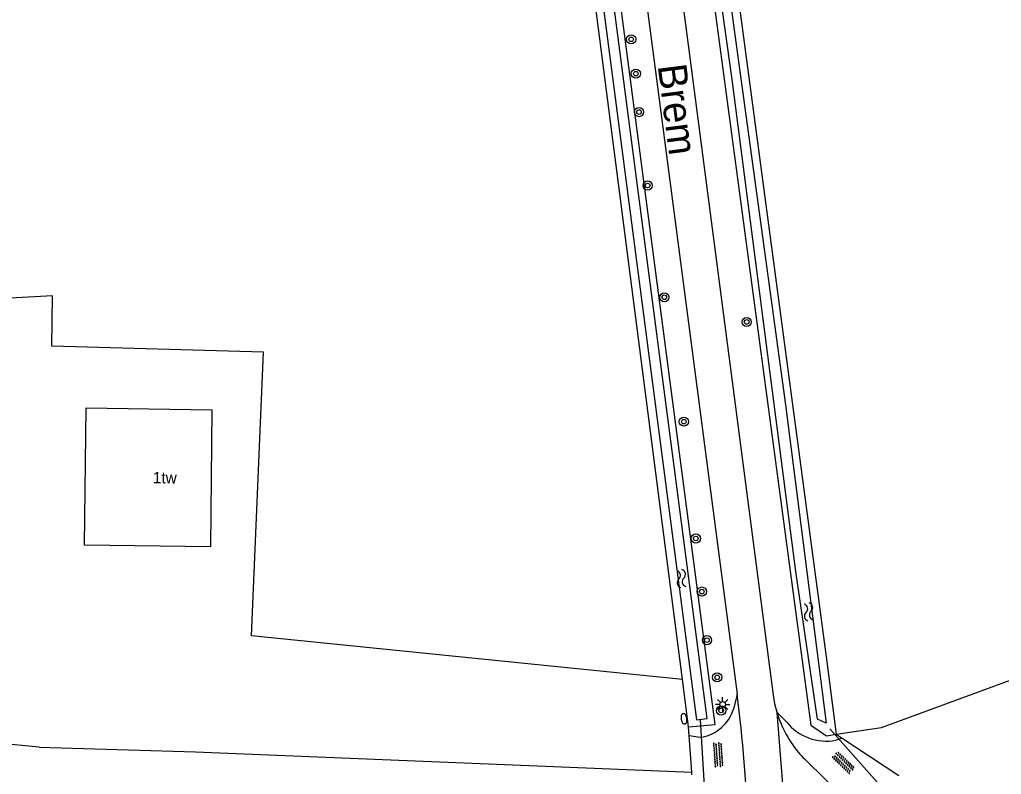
# Model space of a CAD drawing. Extents: x 136000 to 141000, y 400494 to 402006.
# Drawn here: x 138307.2 to 138392.9, y 401145.4 to 401211.3 of the extents above; entities that cross this region are included whole.
import ezdxf

# ---------------------------------------------------------------- set-up
doc = ezdxf.new("R2010")
doc.units = 0
for name, color, linetype in [('gg-afsc-draadraster', 7, 'Continuous'), ('gg-afsc-erfafscheiding', 7, 'Continuous'), ('gg-afsc-lijn draadraster', 7, 'Continuous'), ('gg-anno-huisnummerreeks BGT', 7, 'Continuous'), ('gg-anno-openbare ruimte label', 7, 'Continuous'), ('gg-bbg-hoofdgebouw', 7, 'Continuous'), ('gg-knt-bronhoudergrens', 7, 'Continuous'), ('gg-knt-onverhard', 7, 'Continuous'), ('gg-knt-verharding', 7, 'Continuous'), ('gg-kntw-bovenkant insteek waterloop', 7, 'Continuous'), ('gg-kntw-waterlijn', 7, 'Continuous'), ('gg-kwrk-duiker nz buis', 7, 'Continuous'), ('gt-grn-weggrens', 7, 'Continuous'), ('gt-symb-boom', 7, 'Continuous'), ('gt-symb-brandkraan', 7, 'Continuous'), ('gt-symb-lichtmast', 7, 'Continuous'), ('gt-symb-overige verharding', 7, 'Continuous'), ('gt-symb-watersymbool', 7, 'Continuous')]:
    doc.layers.add(name, color=color, linetype=linetype)

# ---------------------------------------------------------------- blocks, each defined once
blk = doc.blocks.new('gt0-BOOM')
at = {"layer": 'gt-symb-boom'}
for radius in [0.4, 0.2]:
    blk.add_circle((0, 0), radius, dxfattribs=at)
blk = doc.blocks.new('gt0-OVH')
at = {"layer": 'gt-symb-overige verharding'}
for points in [[(-0.972, 0.298), (-0.967, 0.308), (-0.965, 0.319), (-0.966, 0.33), (-0.971, 0.34), (-0.978, 0.348), (-0.988, 0.353), (-0.999, 0.355), (-1.01, 0.354), (-1.02, 0.349), (-1.028, 0.342), (-1.033, 0.332), (-1.035, 0.321), (-1.034, 0.31), (-1.029, 0.3), (-1.022, 0.292), (-1.012, 0.287), (-1.001, 0.285), (-0.99, 0.286), (-0.98, 0.291)], [(-0.872, 0.106), (-0.867, 0.116), (-0.865, 0.126), (-0.866, 0.137), (-0.871, 0.147), (-0.878, 0.156), (-0.888, 0.161), (-0.899, 0.163), (-0.91, 0.162), (-0.92, 0.157), (-0.928, 0.15), (-0.933, 0.14), (-0.935, 0.129), (-0.934, 0.118), (-0.929, 0.108), (-0.922, 0.1), (-0.912, 0.095), (-0.901, 0.092), (-0.89, 0.094), (-0.88, 0.098)], [(-0.772, 0.298), (-0.767, 0.308), (-0.765, 0.319), (-0.766, 0.33), (-0.771, 0.34), (-0.778, 0.348), (-0.788, 0.353), (-0.799, 0.355), (-0.81, 0.354), (-0.82, 0.349), (-0.828, 0.342), (-0.833, 0.332), (-0.835, 0.321), (-0.834, 0.31), (-0.829, 0.3), (-0.822, 0.292), (-0.812, 0.287), (-0.801, 0.285), (-0.79, 0.286), (-0.78, 0.291)], [(-0.672, 0.106), (-0.667, 0.116), (-0.665, 0.126), (-0.666, 0.137), (-0.671, 0.147), (-0.678, 0.156), (-0.688, 0.161), (-0.699, 0.163), (-0.71, 0.162), (-0.72, 0.157), (-0.728, 0.15), (-0.733, 0.14), (-0.735, 0.129), (-0.734, 0.118), (-0.729, 0.108), (-0.722, 0.1), (-0.712, 0.095), (-0.701, 0.092), (-0.69, 0.094), (-0.68, 0.098)], [(-0.572, 0.298), (-0.567, 0.308), (-0.565, 0.319), (-0.566, 0.33), (-0.571, 0.34), (-0.578, 0.348), (-0.588, 0.353), (-0.599, 0.355), (-0.61, 0.354), (-0.62, 0.349), (-0.628, 0.342), (-0.633, 0.332), (-0.635, 0.321), (-0.634, 0.31), (-0.629, 0.3), (-0.622, 0.292), (-0.612, 0.287), (-0.601, 0.285), (-0.59, 0.286), (-0.58, 0.291)], [(-0.472, 0.106), (-0.467, 0.116), (-0.465, 0.126), (-0.466, 0.137), (-0.471, 0.147), (-0.478, 0.156), (-0.488, 0.161), (-0.499, 0.163), (-0.51, 0.162), (-0.52, 0.157), (-0.528, 0.15), (-0.533, 0.14), (-0.535, 0.129), (-0.534, 0.118), (-0.529, 0.108), (-0.522, 0.1), (-0.512, 0.095), (-0.501, 0.092), (-0.49, 0.094), (-0.48, 0.098)], [(-0.372, 0.298), (-0.367, 0.308), (-0.365, 0.319), (-0.366, 0.33), (-0.371, 0.34), (-0.378, 0.348), (-0.388, 0.353), (-0.399, 0.355), (-0.41, 0.354), (-0.42, 0.349), (-0.428, 0.342), (-0.433, 0.332), (-0.435, 0.321), (-0.434, 0.31), (-0.429, 0.3), (-0.422, 0.292), (-0.412, 0.287), (-0.401, 0.285), (-0.39, 0.286), (-0.38, 0.291)], [(-0.272, 0.106), (-0.267, 0.116), (-0.265, 0.126), (-0.266, 0.137), (-0.271, 0.147), (-0.278, 0.156), (-0.288, 0.161), (-0.299, 0.163), (-0.31, 0.162), (-0.32, 0.157), (-0.328, 0.15), (-0.333, 0.14), (-0.335, 0.129), (-0.334, 0.118), (-0.329, 0.108), (-0.322, 0.1), (-0.312, 0.095), (-0.301, 0.092), (-0.29, 0.094), (-0.28, 0.098)], [(-0.172, 0.298), (-0.167, 0.308), (-0.165, 0.319), (-0.166, 0.33), (-0.171, 0.34), (-0.178, 0.348), (-0.188, 0.353), (-0.199, 0.355), (-0.21, 0.354), (-0.22, 0.349), (-0.228, 0.342), (-0.233, 0.332), (-0.235, 0.321), (-0.234, 0.31), (-0.229, 0.3), (-0.222, 0.292), (-0.212, 0.287), (-0.201, 0.285), (-0.19, 0.286), (-0.18, 0.291)], [(-0.072, 0.106), (-0.067, 0.116), (-0.065, 0.126), (-0.066, 0.137), (-0.071, 0.147), (-0.078, 0.156), (-0.088, 0.161), (-0.099, 0.163), (-0.11, 0.162), (-0.12, 0.157), (-0.128, 0.15), (-0.133, 0.14), (-0.135, 0.129), (-0.134, 0.118), (-0.129, 0.108), (-0.122, 0.1), (-0.112, 0.095), (-0.101, 0.092), (-0.09, 0.094), (-0.08, 0.098)], [(0.028, 0.298), (0.033, 0.308), (0.035, 0.319), (0.034, 0.33), (0.029, 0.34), (0.022, 0.348), (0.012, 0.353), (0.001, 0.355), (-0.01, 0.354), (-0.02, 0.349), (-0.028, 0.342), (-0.033, 0.332), (-0.035, 0.321), (-0.034, 0.31), (-0.029, 0.3), (-0.022, 0.292), (-0.012, 0.287), (-0.001, 0.285), (0.01, 0.286), (0.02, 0.291)], [(0.128, 0.106), (0.133, 0.116), (0.135, 0.126), (0.134, 0.137), (0.129, 0.147), (0.122, 0.156), (0.112, 0.161), (0.101, 0.163), (0.09, 0.162), (0.08, 0.157), (0.072, 0.15), (0.067, 0.14), (0.065, 0.129), (0.066, 0.118), (0.071, 0.108), (0.078, 0.1), (0.088, 0.095), (0.099, 0.092), (0.11, 0.094), (0.12, 0.098)], [(0.228, 0.298), (0.233, 0.308), (0.235, 0.319), (0.234, 0.33), (0.229, 0.34), (0.222, 0.348), (0.212, 0.353), (0.201, 0.355), (0.19, 0.354), (0.18, 0.349), (0.172, 0.342), (0.167, 0.332), (0.165, 0.321), (0.166, 0.31), (0.171, 0.3), (0.178, 0.292), (0.188, 0.287), (0.199, 0.285), (0.21, 0.286), (0.22, 0.291)], [(0.328, 0.106), (0.333, 0.116), (0.335, 0.126), (0.334, 0.137), (0.329, 0.147), (0.322, 0.156), (0.312, 0.161), (0.301, 0.163), (0.29, 0.162), (0.28, 0.157), (0.272, 0.15), (0.267, 0.14), (0.265, 0.129), (0.266, 0.118), (0.271, 0.108), (0.278, 0.1), (0.288, 0.095), (0.299, 0.092), (0.31, 0.094), (0.32, 0.098)], [(0.428, 0.298), (0.433, 0.308), (0.435, 0.319), (0.434, 0.33), (0.429, 0.34), (0.422, 0.348), (0.412, 0.353), (0.401, 0.355), (0.39, 0.354), (0.38, 0.349), (0.372, 0.342), (0.367, 0.332), (0.365, 0.321), (0.366, 0.31), (0.371, 0.3), (0.378, 0.292), (0.388, 0.287), (0.399, 0.285), (0.41, 0.286), (0.42, 0.291)], [(0.528, 0.106), (0.533, 0.116), (0.535, 0.126), (0.534, 0.137), (0.529, 0.147), (0.522, 0.156), (0.512, 0.161), (0.501, 0.163), (0.49, 0.162), (0.48, 0.157), (0.472, 0.15), (0.467, 0.14), (0.465, 0.129), (0.466, 0.118), (0.471, 0.108), (0.478, 0.1), (0.488, 0.095), (0.499, 0.092), (0.51, 0.094), (0.52, 0.098)], [(0.628, 0.298), (0.633, 0.308), (0.635, 0.319), (0.634, 0.33), (0.629, 0.34), (0.622, 0.348), (0.612, 0.353), (0.601, 0.355), (0.59, 0.354), (0.58, 0.349), (0.572, 0.342), (0.567, 0.332), (0.565, 0.321), (0.566, 0.31), (0.571, 0.3), (0.578, 0.292), (0.588, 0.287), (0.599, 0.285), (0.61, 0.286), (0.62, 0.291)], [(0.728, 0.106), (0.733, 0.116), (0.735, 0.126), (0.734, 0.137), (0.729, 0.147), (0.722, 0.156), (0.712, 0.161), (0.701, 0.163), (0.69, 0.162), (0.68, 0.157), (0.672, 0.15), (0.667, 0.14), (0.665, 0.129), (0.666, 0.118), (0.671, 0.108), (0.678, 0.1), (0.688, 0.095), (0.699, 0.092), (0.71, 0.094), (0.72, 0.098)], [(0.828, 0.298), (0.833, 0.308), (0.835, 0.319), (0.834, 0.33), (0.829, 0.34), (0.822, 0.348), (0.812, 0.353), (0.801, 0.355), (0.79, 0.354), (0.78, 0.349), (0.772, 0.342), (0.767, 0.332), (0.765, 0.321), (0.766, 0.31), (0.771, 0.3), (0.778, 0.292), (0.788, 0.287), (0.799, 0.285), (0.81, 0.286), (0.82, 0.291)], [(0.928, 0.106), (0.933, 0.116), (0.935, 0.126), (0.934, 0.137), (0.929, 0.147), (0.922, 0.156), (0.912, 0.161), (0.901, 0.163), (0.89, 0.162), (0.88, 0.157), (0.872, 0.15), (0.867, 0.14), (0.865, 0.129), (0.866, 0.118), (0.871, 0.108), (0.878, 0.1), (0.888, 0.095), (0.899, 0.092), (0.91, 0.094), (0.92, 0.098)], [(1.028, 0.298), (1.033, 0.308), (1.035, 0.319), (1.034, 0.33), (1.029, 0.34), (1.022, 0.348), (1.012, 0.353), (1.001, 0.355), (0.99, 0.354), (0.98, 0.349), (0.972, 0.342), (0.967, 0.332), (0.965, 0.321), (0.966, 0.31), (0.971, 0.3), (0.978, 0.292), (0.988, 0.287), (0.999, 0.285), (1.01, 0.286), (1.02, 0.291)], [(-0.972, -0.142), (-0.967, -0.132), (-0.965, -0.121), (-0.966, -0.11), (-0.971, -0.1), (-0.978, -0.092), (-0.988, -0.087), (-0.999, -0.085), (-1.01, -0.086), (-1.02, -0.091), (-1.028, -0.098), (-1.033, -0.108), (-1.035, -0.119), (-1.034, -0.13), (-1.029, -0.14), (-1.022, -0.148), (-1.012, -0.153), (-1.001, -0.155), (-0.99, -0.154), (-0.98, -0.149)], [(-0.872, -0.334), (-0.867, -0.324), (-0.865, -0.314), (-0.866, -0.303), (-0.871, -0.293), (-0.878, -0.284), (-0.888, -0.279), (-0.899, -0.277), (-0.91, -0.278), (-0.92, -0.283), (-0.928, -0.29), (-0.933, -0.3), (-0.935, -0.311), (-0.934, -0.322), (-0.929, -0.332), (-0.922, -0.34), (-0.912, -0.345), (-0.901, -0.348), (-0.89, -0.346), (-0.88, -0.342)], [(-0.772, -0.142), (-0.767, -0.132), (-0.765, -0.121), (-0.766, -0.11), (-0.771, -0.1), (-0.778, -0.092), (-0.788, -0.087), (-0.799, -0.085), (-0.81, -0.086), (-0.82, -0.091), (-0.828, -0.098), (-0.833, -0.108), (-0.835, -0.119), (-0.834, -0.13), (-0.829, -0.14), (-0.822, -0.148), (-0.812, -0.153), (-0.801, -0.155), (-0.79, -0.154), (-0.78, -0.149)], [(-0.672, -0.334), (-0.667, -0.324), (-0.665, -0.314), (-0.666, -0.303), (-0.671, -0.293), (-0.678, -0.284), (-0.688, -0.279), (-0.699, -0.277), (-0.71, -0.278), (-0.72, -0.283), (-0.728, -0.29), (-0.733, -0.3), (-0.735, -0.311), (-0.734, -0.322), (-0.729, -0.332), (-0.722, -0.34), (-0.712, -0.345), (-0.701, -0.348), (-0.69, -0.346), (-0.68, -0.342)], [(-0.572, -0.142), (-0.567, -0.132), (-0.565, -0.121), (-0.566, -0.11), (-0.571, -0.1), (-0.578, -0.092), (-0.588, -0.087), (-0.599, -0.085), (-0.61, -0.086), (-0.62, -0.091), (-0.628, -0.098), (-0.633, -0.108), (-0.635, -0.119), (-0.634, -0.13), (-0.629, -0.14), (-0.622, -0.148), (-0.612, -0.153), (-0.601, -0.155), (-0.59, -0.154), (-0.58, -0.149)], [(-0.472, -0.334), (-0.467, -0.324), (-0.465, -0.314), (-0.466, -0.303), (-0.471, -0.293), (-0.478, -0.284), (-0.488, -0.279), (-0.499, -0.277), (-0.51, -0.278), (-0.52, -0.283), (-0.528, -0.29), (-0.533, -0.3), (-0.535, -0.311), (-0.534, -0.322), (-0.529, -0.332), (-0.522, -0.34), (-0.512, -0.345), (-0.501, -0.348), (-0.49, -0.346), (-0.48, -0.342)], [(-0.372, -0.142), (-0.367, -0.132), (-0.365, -0.121), (-0.366, -0.11), (-0.371, -0.1), (-0.378, -0.092), (-0.388, -0.087), (-0.399, -0.085), (-0.41, -0.086), (-0.42, -0.091), (-0.428, -0.098), (-0.433, -0.108), (-0.435, -0.119), (-0.434, -0.13), (-0.429, -0.14), (-0.422, -0.148), (-0.412, -0.153), (-0.401, -0.155), (-0.39, -0.154), (-0.38, -0.149)], [(-0.272, -0.334), (-0.267, -0.324), (-0.265, -0.314), (-0.266, -0.303), (-0.271, -0.293), (-0.278, -0.284), (-0.288, -0.279), (-0.299, -0.277), (-0.31, -0.278), (-0.32, -0.283), (-0.328, -0.29), (-0.333, -0.3), (-0.335, -0.311), (-0.334, -0.322), (-0.329, -0.332), (-0.322, -0.34), (-0.312, -0.345), (-0.301, -0.348), (-0.29, -0.346), (-0.28, -0.342)], [(-0.172, -0.142), (-0.167, -0.132), (-0.165, -0.121), (-0.166, -0.11), (-0.171, -0.1), (-0.178, -0.092), (-0.188, -0.087), (-0.199, -0.085), (-0.21, -0.086), (-0.22, -0.091), (-0.228, -0.098), (-0.233, -0.108), (-0.235, -0.119), (-0.234, -0.13), (-0.229, -0.14), (-0.222, -0.148), (-0.212, -0.153), (-0.201, -0.155), (-0.19, -0.154), (-0.18, -0.149)], [(-0.072, -0.334), (-0.067, -0.324), (-0.065, -0.314), (-0.066, -0.303), (-0.071, -0.293), (-0.078, -0.284), (-0.088, -0.279), (-0.099, -0.277), (-0.11, -0.278), (-0.12, -0.283), (-0.128, -0.29), (-0.133, -0.3), (-0.135, -0.311), (-0.134, -0.322), (-0.129, -0.332), (-0.122, -0.34), (-0.112, -0.345), (-0.101, -0.348), (-0.09, -0.346), (-0.08, -0.342)], [(0.028, -0.142), (0.033, -0.132), (0.035, -0.121), (0.034, -0.11), (0.029, -0.1), (0.022, -0.092), (0.012, -0.087), (0.001, -0.085), (-0.01, -0.086), (-0.02, -0.091), (-0.028, -0.098), (-0.033, -0.108), (-0.035, -0.119), (-0.034, -0.13), (-0.029, -0.14), (-0.022, -0.148), (-0.012, -0.153), (-0.001, -0.155), (0.01, -0.154), (0.02, -0.149)], [(0.128, -0.334), (0.133, -0.324), (0.135, -0.314), (0.134, -0.303), (0.129, -0.293), (0.122, -0.284), (0.112, -0.279), (0.101, -0.277), (0.09, -0.278), (0.08, -0.283), (0.072, -0.29), (0.067, -0.3), (0.065, -0.311), (0.066, -0.322), (0.071, -0.332), (0.078, -0.34), (0.088, -0.345), (0.099, -0.348), (0.11, -0.346), (0.12, -0.342)], [(0.228, -0.142), (0.233, -0.132), (0.235, -0.121), (0.234, -0.11), (0.229, -0.1), (0.222, -0.092), (0.212, -0.087), (0.201, -0.085), (0.19, -0.086), (0.18, -0.091), (0.172, -0.098), (0.167, -0.108), (0.165, -0.119), (0.166, -0.13), (0.171, -0.14), (0.178, -0.148), (0.188, -0.153), (0.199, -0.155), (0.21, -0.154), (0.22, -0.149)], [(0.328, -0.334), (0.333, -0.324), (0.335, -0.314), (0.334, -0.303), (0.329, -0.293), (0.322, -0.284), (0.312, -0.279), (0.301, -0.277), (0.29, -0.278), (0.28, -0.283), (0.272, -0.29), (0.267, -0.3), (0.265, -0.311), (0.266, -0.322), (0.271, -0.332), (0.278, -0.34), (0.288, -0.345), (0.299, -0.348), (0.31, -0.346), (0.32, -0.342)], [(0.428, -0.142), (0.433, -0.132), (0.435, -0.121), (0.434, -0.11), (0.429, -0.1), (0.422, -0.092), (0.412, -0.087), (0.401, -0.085), (0.39, -0.086), (0.38, -0.091), (0.372, -0.098), (0.367, -0.108), (0.365, -0.119), (0.366, -0.13), (0.371, -0.14), (0.378, -0.148), (0.388, -0.153), (0.399, -0.155), (0.41, -0.154), (0.42, -0.149)], [(0.528, -0.334), (0.533, -0.324), (0.535, -0.314), (0.534, -0.303), (0.529, -0.293), (0.522, -0.284), (0.512, -0.279), (0.501, -0.277), (0.49, -0.278), (0.48, -0.283), (0.472, -0.29), (0.467, -0.3), (0.465, -0.311), (0.466, -0.322), (0.471, -0.332), (0.478, -0.34), (0.488, -0.345), (0.499, -0.348), (0.51, -0.346), (0.52, -0.342)], [(0.628, -0.142), (0.633, -0.132), (0.635, -0.121), (0.634, -0.11), (0.629, -0.1), (0.622, -0.092), (0.612, -0.087), (0.601, -0.085), (0.59, -0.086), (0.58, -0.091), (0.572, -0.098), (0.567, -0.108), (0.565, -0.119), (0.566, -0.13), (0.571, -0.14), (0.578, -0.148), (0.588, -0.153), (0.599, -0.155), (0.61, -0.154), (0.62, -0.149)], [(0.728, -0.334), (0.733, -0.324), (0.735, -0.314), (0.734, -0.303), (0.729, -0.293), (0.722, -0.284), (0.712, -0.279), (0.701, -0.277), (0.69, -0.278), (0.68, -0.283), (0.672, -0.29), (0.667, -0.3), (0.665, -0.311), (0.666, -0.322), (0.671, -0.332), (0.678, -0.34), (0.688, -0.345), (0.699, -0.348), (0.71, -0.346), (0.72, -0.342)], [(0.828, -0.142), (0.833, -0.132), (0.835, -0.121), (0.834, -0.11), (0.829, -0.1), (0.822, -0.092), (0.812, -0.087), (0.801, -0.085), (0.79, -0.086), (0.78, -0.091), (0.772, -0.098), (0.767, -0.108), (0.765, -0.119), (0.766, -0.13), (0.771, -0.14), (0.778, -0.148), (0.788, -0.153), (0.799, -0.155), (0.81, -0.154), (0.82, -0.149)], [(0.928, -0.334), (0.933, -0.324), (0.935, -0.314), (0.934, -0.303), (0.929, -0.293), (0.922, -0.284), (0.912, -0.279), (0.901, -0.277), (0.89, -0.278), (0.88, -0.283), (0.872, -0.29), (0.867, -0.3), (0.865, -0.311), (0.866, -0.322), (0.871, -0.332), (0.878, -0.34), (0.888, -0.345), (0.899, -0.348), (0.91, -0.346), (0.92, -0.342)], [(1.028, -0.142), (1.033, -0.132), (1.035, -0.121), (1.034, -0.11), (1.029, -0.1), (1.022, -0.092), (1.012, -0.087), (1.001, -0.085), (0.99, -0.086), (0.98, -0.091), (0.972, -0.098), (0.967, -0.108), (0.965, -0.119), (0.966, -0.13), (0.971, -0.14), (0.978, -0.148), (0.988, -0.153), (0.999, -0.155), (1.01, -0.154), (1.02, -0.149)]]:
    blk.add_lwpolyline(points, close=True, dxfattribs=at)
blk = doc.blocks.new('gt0-WA')
at = {"layer": 'gt-symb-watersymbool'}
for centre, start, end in [((-0.323, 0.022), 28.07249, 151.92751), ((0.427, 0.422), 208.07248, 331.92751), ((-0.323, -0.428), 28.07249, 151.92751), ((0.427, -0.028), 208.07248, 331.92751)]:
    blk.add_arc(centre, 0.425, start, end, dxfattribs=at)
blk = doc.blocks.new('gt0-BR')
at = {"layer": 'gt-symb-brandkraan'}
for centre, radius, start, end in [((-0.244, 0), 0.206, 107.56694, 252.43307), ((0.599, -2.664), 3, 106.89205, 107.56694), ((0, -0.691), 0.938, 73.10799, 106.89205), ((-0.599, -2.664), 3, 72.43309, 73.10799), ((0.244, 0), 0.206, 287.56695, 72.43309), ((0.599, 2.664), 3, 252.43307, 253.10797), ((0, 0.691), 0.938, 253.10797, 286.89206), ((-0.599, 2.664), 3, 286.89206, 287.56695)]:
    blk.add_arc(centre, radius, start, end, dxfattribs=at)
blk = doc.blocks.new('gt0-LMAST')
at = {"layer": 'gt-symb-lichtmast'}
for p, q in [((-0.182, 0.173), (-0.447, 0.438)), ((-0.005, 0.246), (-0.005, 0.621)), ((0.172, 0.173), (0.437, 0.438)), ((-0.255, -0.004), (-0.63, -0.004)), ((-0.182, -0.181), (-0.447, -0.446)), ((-0.005, -0.254), (-0.005, -0.629)), ((0.437, -0.446), (0.172, -0.181)), ((0.245, -0.004), (0.62, -0.004))]:
    blk.add_line(p, q, dxfattribs=at)
blk.add_circle((-0.005, -0.004), 0.25, dxfattribs=at)

msp = doc.modelspace()

# ---------------------------------------------------------------- linework, layer by layer
at = {"layer": 'gg-afsc-draadraster'}
msp.add_lwpolyline([(138378.491, 401148.915), (138382.451, 401149.487), (138416.959, 401162.177), (138407.166, 401188.546), (138443.551, 401202.04)], dxfattribs=at)
at = {"layer": 'gg-afsc-erfafscheiding'}
for p, q in [((138365.647, 401148.763), (138365.601, 401149.556)), ((138365.871, 401145.578), (138365.647, 401148.763)), ((138378.491, 401148.915), (138379.017, 401148.563)), ((138379.017, 401148.563), (138383.965, 401145.292)), ((138365.888, 401145.341), (138365.871, 401145.578))]:
    msp.add_line(p, q, dxfattribs=at)
at = {"layer": 'gg-afsc-lijn draadraster'}
msp.add_lwpolyline([(138378.491, 401148.915), (138382.451, 401149.487), (138416.959, 401162.177), (138407.166, 401188.546), (138443.551, 401202.04)], dxfattribs=at)
at = {"layer": 'gg-bbg-hoofdgebouw'}
msp.add_lwpolyline([(138312.995, 401177.384), (138323.984, 401177.232), (138323.843, 401165.259), (138312.854, 401165.411), (138312.995, 401177.384)], dxfattribs=at)
at = {"layer": 'gg-knt-bronhoudergrens'}
msp.add_line((138308.881, 401147.765), (138292.22, 401149.343), dxfattribs=at)
for points in [[(138365.068, 401153.679), (138327.426, 401157.48), (138328.483, 401182.242), (138310.009, 401182.781), (138310.066, 401187.181), (138289.465, 401186.039), (138289.434, 401189.955), (138240.959, 401184.734), (138241.872, 401165.387), (138223.812, 401163.995), (138224.241, 401154.83), (138249.239, 401153.104)], [(138308.881, 401147.765), (138322.531, 401147.352), (138365.871, 401145.578)]]:
    msp.add_lwpolyline(points, dxfattribs=at)
at = {"layer": 'gg-knt-onverhard'}
for p, q in [((138369.849, 401152.383), (138369.521, 401151.101)), ((138374.141, 401149.981), (138373.319, 401150.807)), ((138379.017, 401148.563), (138378.47, 401148.372))]:
    msp.add_line(p, q, dxfattribs=at)
msp.add_lwpolyline([(138366.74, 401148.634), (138366.601, 401148.61), (138365.647, 401148.763)], dxfattribs=at)
for centre, radius, start, end in [((138366.062, 401152.199), 3.629, 280.76481, 342.38707), ((138377.641, 401152.77), 4.476, 218.55147, 280.6704)]:
    msp.add_arc(centre, radius, start, end, dxfattribs=at)
at = {"layer": 'gg-knt-verharding'}
for p, q in [((138349.5, 401307.701), (138369.849, 401152.383)), ((138379.211, 401143.323), (138375.854, 401146.604))]:
    msp.add_line(p, q, dxfattribs=at)
msp.add_lwpolyline([(138373.319, 401150.807), (138373.129, 401151.556), (138372.998, 401152.318), (138353.283, 401303.279)], dxfattribs=at)
for centre, radius, start, end in [((138207.196, 401132.894), 163.817, 2.6746, 6.83267), ((138382.69, 401153.592), 9.777, 196.55234, 221.07167), ((138382.913, 401153.811), 10.088, 221.17598, 225.59254)]:
    msp.add_arc(centre, radius, start, end, dxfattribs=at)
at = {"layer": 'gg-kntw-bovenkant insteek waterloop'}
for p, q in [((138361.533, 401276.393), (138377.654, 401155.208)), ((138365.068, 401153.679), (138352.581, 401250.389)), ((138377.654, 401155.208), (138378.491, 401148.915)), ((138365.601, 401149.556), (138365.068, 401153.679))]:
    msp.add_line(p, q, dxfattribs=at)
for points in [[(138361.533, 401276.393), (138359.306, 401276.187), (138376.265, 401149.699), (138377.628, 401148.747), (138378.491, 401148.915)], [(138365.601, 401149.556), (138367.93, 401149.758), (138354.666, 401250.628), (138352.581, 401250.389)]]:
    msp.add_lwpolyline(points, dxfattribs=at)
at = {"layer": 'gg-kntw-waterlijn'}
for points in [[(138376.851, 401150.201), (138374.968, 401163.095), (138369.389, 401206.06), (138361.991, 401259.054), (138360.077, 401275.514), (138361.042, 401275.626), (138362.317, 401263.456), (138370.009, 401207.184), (138374.045, 401177.666), (138377.614, 401149.874), (138376.851, 401150.201)], [(138353.287, 401249.72), (138360.966, 401190.86), (138366.278, 401150.146), (138367.206, 401150.267), (138362.736, 401184.528), (138358.167, 401219.544), (138354.218, 401249.821), (138353.287, 401249.72)]]:
    msp.add_lwpolyline(points, dxfattribs=at)
at = {"layer": 'gg-kwrk-duiker nz buis'}
for p, q in [((138367.138, 401142.147), (138366.646, 401150.157)), ((138377.923, 401149.38), (138383.659, 401142.922))]:
    msp.add_line(p, q, dxfattribs=at)
at = {"layer": 'gt-grn-weggrens'}
msp.add_line((138374.308, 401138.305), (138373.319, 401150.807), dxfattribs=at)

# ---------------------------------------------------------------- block references
at = {"layer": 'gt-symb-boom'}
for p in [(138360.585, 401209.565), (138360.995, 401206.566), (138361.269, 401203.21), (138362.019, 401196.798), (138363.479, 401187.046), (138370.674, 401184.893), (138365.183, 401176.182), (138366.232, 401165.986), (138366.758, 401161.353), (138367.198, 401157.109), (138368.092, 401153.86), (138368.438, 401150.972)]:
    msp.add_blockref('gt0-BOOM', p, dxfattribs=at)
at = {"layer": 'gt-symb-brandkraan', "rotation": 97.40918403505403}
msp.add_blockref('gt0-BR', (138365.197, 401150.245), dxfattribs=at)
at = {"layer": 'gt-symb-lichtmast'}
msp.add_blockref('gt0-LMAST', (138368.577, 401151.507), dxfattribs=at)
at = {"layer": 'gt-symb-overige verharding'}
for p, rotation in [((138368.185, 401147.104), 94.01217115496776), ((138379.119, 401146.428), 135.64829798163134)]:
    msp.add_blockref('gt0-OVH', p, dxfattribs=dict(at, rotation=rotation))
at = {"layer": 'gt-symb-watersymbool'}
for p, rotation in [((138364.97, 401162.434), 102.82712342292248), ((138376.08, 401159.529), 102.82712342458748)]:
    msp.add_blockref('gt0-WA', p, dxfattribs=dict(at, rotation=rotation))

# ---------------------------------------------------------------- texts
at = {"layer": 'gg-anno-huisnummerreeks BGT'}
msp.add_text('1tw', height=1, rotation=359.3, dxfattribs=at).set_placement((138318.821, 401170.806))
at = {"layer": 'gg-anno-openbare ruimte label'}
msp.add_text('Brem', height=2.5, rotation=277.3, dxfattribs=at).set_placement((138362.895, 401207.264))

doc.saveas('drawing.dxf')
